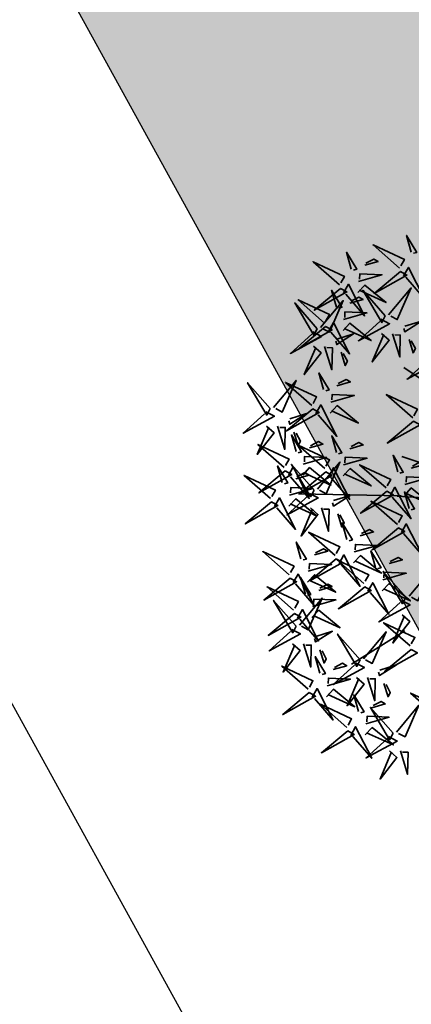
# Model space of a CAD drawing. Extents: x 883 to 364438, y -13 to 4201180.
# Tile 283 of 607: x 364170.81 to 364171.609, y 4200853.354 to 4200855.361. Entities that reach past the tile are written whole.
import ezdxf
from ezdxf import colors
from ezdxf.entities.mleader import LeaderData, LeaderLine
from ezdxf.math import Vec2, Vec3

# ---------------------------------------------------------------- set-up
doc = ezdxf.new("R2010")
doc.units = 0
doc.header["$LTSCALE"] = 0.5
doc.header["$MEASUREMENT"] = 0
doc.header["$PDMODE"] = 32
doc.header["$PDSIZE"] = 0.3
doc.linetypes.add('G_BUILDING_LINE', pattern=[3, 2, -1])
doc.layers.add('.', color=7, linetype='Continuous', lineweight=15)
doc.layers.add('L-tree', color=102, linetype='Continuous', lineweight=35)
doc.layers.add('00', color=7, linetype='Continuous')
doc.styles.get("Standard").update_dxf_attribs({"font": 'times.ttf'})
doc.styles.add('TimesNewRomanCyr', font='times.ttf', dxfattribs={"width": 0.5, "height": 1})
doc.linetypes.add('ограждение2', pattern='A,0.25,-0.1,[132,ltypeshp.shx,S=0.1,R=0,X=-0.1,Y=0],-0.1,1', length=1.45)
doc.dimstyles.new('GENPLAN1', dxfattribs={"dimscale": 0.5, "dimtxt": 1, "dimasz": 1.2, "dimexe": 1.3, "dimexo": 1.5, "dimgap": 0.5, "dimtad": 1, "dimdec": 1, "dimzin": 0, "dimdsep": 46, "dimtxsty": 'TimesNewRomanCyr', "dimblk1": 'OBLIQUE', "dimblk2": 'OBLIQUE', "dimsah": 1, "dimcen": 1, "dimadec": 0, "dimazin": 0, "dimtfac": 0.75, "dimtdec": 1, "dimtix": 1, "dimtmove": 0, "dimatfit": 3, "dimfxl": 1, "dimtvp": 1.2, "dimtfill": 1, "dimlwd": 0, "dimlwe": 0, "dimarcsym": 0})

# ---------------------------------------------------------------- blocks, each defined once
blk = doc.blocks.new('_Oblique')
at = {"color": 0, "linetype": 'ByBlock', "lineweight": -2}
blk.add_line((-0.5, -0.5), (0.5, 0.5), dxfattribs=at)
blk = doc.blocks.new('*D486')
at = {"color": 0, "linetype": 'G_BUILDING_LINE', "lineweight": 0, "transparency": 16777216}
for p, q in [((364167.2984, 4200858.7553), (364164.5101, 4200857.2185)), ((364202.9884, 4200788.7519), (364165.0793, 4200857.5323)), ((364205.2075, 4200789.9749), (364202.4192, 4200788.4381))]:
    blk.add_line(p, q, dxfattribs=at)
at = {"layer": 'Defpoints', "color": 0, "linetype": 'Continuous', "lineweight": 30, "transparency": 16777216}
for p in [(364167.9552, 4200859.1173), (364165.0793, 4200857.5323), (364205.8643, 4200790.3369)]:
    blk.add_point(p, dxfattribs=at)
at = {"color": 0, "linetype": 'Continuous', "lineweight": 0, "transparency": 16777216, "xscale": 0.6, "yscale": 0.6, "zscale": 0.6}
for p, rotation in [((364165.0793, 4200857.5323), 118.8618541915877), ((364202.9884, 4200788.7519), 298.8618541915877)]:
    blk.add_blockref('_Oblique', p, dxfattribs=dict(at, rotation=rotation))
at = {"color": 0, "linetype": 'Continuous', "lineweight": 30, "transparency": 16777216, "insert": (364184.6996, 4200823.509), "char_height": 1, "attachment_point": 5, "rotation": 298.8619, "style": 'TimesNewRomanCyr', "bg_fill": 3, "box_fill_scale": 1.25, "bg_fill_color": 256, "bg_fill_true_color": 13158600, "bg_fill_transparency": 0}
blk.add_mtext('78.5', dxfattribs=at)
blk = doc.blocks.new('shrub3')
at = {"color": 32}
for p, q in [((68.94, 162.35), (98.58, 213.48)), ((130.91, 52.02), (217.13, 95.08)), ((7.48, -2.5), (134.11, 54.01)), ((12.87, -2.5), (147.58, 19.03)), ((58.17, -42.16), (184.8, -55.61))]:
    blk.add_line(p, q, dxfattribs=at)
at = {"color": 94}
for points in [[(29.32, 268.76), (20.08, 271.07), (24.7, 296.43), (27.01, 268.76)], [(36.24, 257.23), (27.01, 257.23), (45.48, 284.9), (36.24, 259.54)], [(68.03, 272.82), (67.8, 263.59), (40.6, 282.74), (65.73, 272.87)], [(74.83, 268.03), (106.93, 260.3), (74.6, 258.8), (74.77, 265.72)], [(116.79, 258), (116.56, 248.76), (89.36, 267.92), (114.49, 258.05)], [(56.33, 266.18), (53.8, 257.01), (28.56, 262.26), (56.27, 263.87)], [(31.63, 250.32), (24.7, 218.04), (22.39, 250.32), (29.32, 250.32)], [(72.06, 249.62), (83.3, 237.79), (67.4, 247.43), (69.76, 249.68)], [(105.09, 251.36), (102.56, 242.19), (77.32, 247.44), (105.04, 249.05)], [(88.68, 222.18), (79.44, 224.49), (84.06, 249.85), (86.37, 222.18)], [(123.59, 253.21), (155.69, 245.48), (123.36, 243.97), (123.53, 250.9)], [(156.52, 222.18), (147.29, 224.49), (151.9, 249.85), (154.21, 222.18)], [(95.61, 210.65), (86.37, 210.65), (104.84, 238.32), (95.61, 212.96)], [(120.82, 234.8), (132.06, 222.97), (116.16, 232.61), (118.52, 234.86)], [(163.45, 210.65), (154.21, 210.65), (172.68, 238.32), (163.45, 212.96)], [(4.87, 219.33), (36.97, 211.6), (4.64, 210.1), (4.81, 217.02)], [(72.52, 206.04), (60.98, 194.51), (70.21, 210.65), (72.52, 208.35)], [(90.99, 203.73), (84.06, 171.45), (81.75, 203.73), (88.68, 203.73)], [(140.36, 206.04), (128.82, 194.51), (138.05, 210.65), (140.36, 208.35)], [(163.43, 198.71), (163.2, 189.48), (136, 208.63), (161.13, 198.77)], [(158.83, 203.73), (151.9, 171.45), (149.59, 203.73), (156.52, 203.73)], [(151.73, 192.07), (149.2, 182.9), (123.96, 188.15), (151.68, 189.77)], [(170.23, 193.92), (202.33, 186.19), (170, 184.69), (170.17, 191.61)], [(78.08, 150.19), (68.84, 152.49), (73.46, 177.86), (75.77, 150.19)], [(182.51, 171.18), (182.28, 161.95), (155.08, 181.11), (180.21, 171.24)], [(167.46, 175.51), (178.7, 163.69), (162.8, 173.32), (165.16, 175.57)], [(57.87, 172.75), (89.97, 165.01), (57.64, 163.51), (57.81, 170.44)], [(85.01, 138.66), (75.77, 138.66), (94.24, 166.33), (85.01, 140.97)], [(189.31, 166.39), (221.41, 158.66), (189.08, 157.16), (189.25, 164.09)], [(170.81, 164.55), (168.28, 155.37), (143.04, 160.62), (170.76, 162.24)], [(116.79, 145.77), (116.56, 136.54), (89.36, 155.7), (114.49, 145.83)], [(186.54, 147.99), (197.78, 136.16), (181.88, 145.8), (184.24, 148.05)], [(105.09, 139.14), (102.56, 129.96), (77.32, 135.21), (105.04, 136.83)], [(123.59, 140.98), (155.69, 133.25), (123.36, 131.75), (123.53, 138.68)], [(152.83, 135.19), (152.6, 125.95), (125.4, 145.11), (150.53, 135.24)], [(80.39, 131.74), (73.46, 99.46), (71.15, 131.74), (78.08, 131.74)], [(159.63, 130.4), (191.73, 122.67), (159.4, 121.17), (159.57, 128.09)], [(141.13, 128.55), (138.6, 119.38), (113.36, 124.63), (141.08, 126.24)], [(120.82, 122.58), (132.06, 110.75), (116.16, 120.39), (118.52, 122.64)], [(201.04, 101.49), (191.81, 103.79), (196.42, 129.16), (198.73, 101.49)], [(231.27, 116.13), (231.04, 106.9), (203.84, 126.05), (228.97, 116.19)], [(156.86, 111.99), (168.1, 100.16), (152.2, 109.8), (154.56, 112.05)], [(207.97, 89.96), (198.73, 89.96), (217.2, 117.63), (207.97, 92.27)], [(238.07, 111.34), (270.17, 103.61), (237.84, 102.11), (238.01, 109.03)], [(219.57, 109.49), (217.04, 100.32), (191.8, 105.57), (219.52, 107.19)], [(233.39, 84.37), (233.16, 75.14), (205.96, 94.29), (231.09, 84.43)], [(235.3, 92.94), (246.54, 81.11), (230.64, 90.74), (233, 92.99)], [(114.67, 82.25), (114.44, 73.02), (87.24, 92.18), (112.37, 82.31)], [(184.88, 85.35), (173.34, 73.82), (182.57, 89.96), (184.88, 87.65)], [(121.47, 77.46), (153.57, 69.73), (121.24, 68.23), (121.41, 75.15)], [(199.47, 67.43), (199.24, 58.2), (172.04, 77.35), (197.17, 67.49)], [(221.69, 77.73), (219.16, 68.56), (193.92, 73.81), (221.64, 75.43)], [(203.35, 83.04), (196.42, 50.76), (194.11, 83.04), (201.04, 83.04)], [(240.19, 79.58), (272.29, 71.85), (239.96, 70.35), (240.13, 77.27)], [(273.12, 52.79), (263.89, 55.09), (268.5, 80.46), (270.81, 52.79)], [(140.11, 56.84), (139.88, 47.61), (112.68, 66.77), (137.81, 56.9)], [(280.05, 41.26), (270.81, 41.26), (289.28, 68.93), (280.05, 43.57)], [(118.7, 59.06), (129.94, 47.23), (114.04, 56.86), (116.4, 59.12)], [(187.77, 60.79), (185.24, 51.62), (160, 56.87), (187.72, 58.49)], [(206.27, 62.64), (238.37, 54.91), (206.04, 53.41), (206.21, 60.33)], [(237.42, 61.17), (248.66, 49.35), (232.76, 58.98), (235.12, 61.23)], [(128.41, 50.21), (125.88, 41.03), (100.64, 46.28), (128.36, 47.9)], [(146.91, 52.05), (179.01, 44.32), (146.68, 42.82), (146.85, 49.75)], [(203.5, 44.24), (214.74, 32.41), (198.84, 42.04), (201.2, 44.29)], [(256.96, 36.65), (245.42, 25.12), (254.65, 41.26), (256.96, 38.95)], [(144.14, 33.65), (155.38, 21.82), (139.48, 31.46), (141.84, 33.71)], [(237.63, 20.85), (237.4, 11.62), (210.2, 30.77), (235.33, 20.91)], [(275.43, 34.34), (268.5, 2.06), (266.19, 34.34), (273.12, 34.34)], [(225.93, 14.21), (223.4, 5.04), (198.16, 10.29), (225.88, 11.9)], [(244.43, 16.06), (276.53, 8.33), (244.2, 6.83), (244.37, 13.75)], [(241.66, -2.35), (252.9, -14.18), (237, -4.54), (239.36, -2.29)], [(268.88, -34.02), (259.65, -31.72), (264.26, -6.36), (266.57, -34.02)], [(155.39, -17.82), (187.49, -25.55), (155.16, -27.05), (155.33, -20.13)], [(275.81, -45.55), (266.57, -45.55), (285.04, -17.88), (275.81, -43.25)], [(263.07, -53.26), (262.84, -62.49), (235.64, -43.34), (260.77, -53.2)], [(252.72, -50.16), (241.18, -61.69), (250.41, -45.55), (252.72, -47.86)], [(167.69, -75.2), (158.45, -75.2), (176.92, -47.53), (167.69, -72.89)], [(218, -74.25), (208.77, -71.95), (213.38, -46.59), (215.69, -74.25)], [(271.19, -52.47), (264.26, -84.75), (261.95, -52.47), (268.88, -52.47)], [(224.93, -85.78), (215.69, -85.78), (234.16, -58.11), (224.93, -83.48)], [(251.37, -59.9), (248.84, -69.07), (223.6, -63.82), (251.32, -62.2)], [(269.87, -58.05), (301.97, -65.78), (269.64, -67.28), (269.81, -60.36)], [(267.31, -91.37), (267.08, -100.61), (239.88, -81.45), (265.01, -91.32)], [(267.1, -76.46), (278.34, -88.28), (262.44, -78.65), (264.8, -76.4)], [(201.84, -90.4), (190.3, -101.92), (199.53, -85.78), (201.84, -88.09)], [(220.31, -92.7), (213.38, -124.98), (211.07, -92.7), (218, -92.7)], [(255.61, -98.01), (253.08, -107.18), (227.84, -101.93), (255.56, -100.32)], [(274.11, -96.16), (306.21, -103.89), (273.88, -105.4), (274.05, -98.47)], [(271.34, -114.57), (282.58, -126.4), (266.68, -116.76), (269.04, -114.51)], [(224.91, -131.61), (224.68, -140.84), (197.48, -121.68), (222.61, -131.55)], [(231.71, -136.39), (263.81, -144.13), (231.48, -145.63), (231.65, -138.7)], [(228.94, -154.8), (240.18, -166.63), (224.28, -156.99), (226.64, -154.74)]]:
    blk.add_lwpolyline(points, dxfattribs=at)
at = {"color": 20}
for points in [[(72.58, 270.39), (84.86, 300.11), (65.67, 270.57), (72.58, 270.39)], [(20.08, 264.15), (3.92, 280.29), (13.16, 261.85), (17.78, 264.15)], [(121.34, 255.57), (133.62, 285.29), (114.43, 255.75), (121.34, 255.57)], [(33.94, 252.62), (63.95, 241.09), (33.94, 259.54), (33.94, 252.62)], [(60.71, 256.84), (44.17, 241.08), (62.84, 249.85), (60.65, 254.53)], [(62.61, 240.62), (53.16, 231.62), (57.77, 231.51), (62.55, 238.31)], [(109.47, 242.01), (92.93, 226.26), (111.6, 235.03), (109.41, 239.71)], [(79.44, 217.57), (63.28, 233.71), (72.52, 215.26), (77.14, 217.57)], [(147.29, 217.57), (131.13, 233.71), (140.36, 215.26), (144.98, 217.57)], [(63.28, 215.26), (54.05, 224.49), (54.05, 219.87), (60.98, 215.26)], [(111.37, 225.8), (101.92, 216.8), (106.53, 216.68), (111.31, 223.49)], [(131.13, 215.26), (121.89, 224.49), (121.89, 219.87), (128.82, 215.26)], [(167.98, 196.29), (180.26, 226), (161.07, 196.46), (167.98, 196.29)], [(93.3, 206.04), (123.31, 194.51), (93.3, 212.96), (93.3, 206.04)], [(161.14, 206.04), (191.15, 194.51), (161.14, 212.96), (161.14, 206.04)], [(55.62, 175.11), (67.9, 204.83), (48.71, 175.28), (55.62, 175.11)], [(187.06, 168.76), (199.34, 198.47), (180.15, 168.93), (187.06, 168.76)], [(156.11, 182.73), (139.57, 166.97), (158.24, 175.74), (156.05, 180.42)], [(121.34, 143.35), (133.62, 173.06), (114.43, 143.52), (121.34, 143.35)], [(158.01, 166.51), (148.56, 157.51), (153.17, 157.4), (157.96, 164.21)], [(157.38, 132.76), (169.66, 162.48), (150.47, 132.94), (157.38, 132.76)], [(175.19, 155.2), (158.65, 139.45), (177.32, 148.22), (175.13, 152.89)], [(82.7, 134.05), (112.71, 122.52), (82.7, 140.97), (82.7, 134.05)], [(177.09, 138.99), (167.64, 129.99), (172.25, 129.87), (177.04, 136.68)], [(235.82, 113.71), (248.1, 143.42), (228.91, 113.88), (235.82, 113.71)], [(109.47, 129.79), (92.93, 114.04), (111.6, 122.81), (109.41, 127.48)], [(111.37, 113.58), (101.92, 104.58), (106.53, 104.46), (111.31, 111.27)], [(145.51, 119.2), (128.97, 103.45), (147.64, 112.22), (145.45, 116.9)], [(191.81, 96.88), (175.65, 113.02), (184.88, 94.57), (189.5, 96.88)], [(237.94, 81.95), (250.22, 111.66), (231.03, 82.12), (237.94, 81.95)], [(119.22, 79.83), (131.5, 109.54), (112.31, 80), (119.22, 79.83)], [(147.41, 102.99), (137.96, 93.99), (142.57, 93.88), (147.36, 100.68)], [(175.65, 94.57), (166.41, 103.79), (166.41, 99.18), (173.34, 94.57)], [(204.02, 65.01), (216.3, 94.72), (197.11, 65.18), (204.02, 65.01)], [(223.95, 100.15), (207.41, 84.4), (226.08, 93.17), (223.89, 97.84)], [(144.66, 54.42), (156.94, 84.13), (137.75, 54.59), (144.66, 54.42)], [(205.66, 85.35), (235.67, 73.82), (205.66, 92.27), (205.66, 85.35)], [(225.85, 83.93), (216.4, 74.93), (221.01, 74.82), (225.8, 81.63)], [(226.07, 68.39), (209.53, 52.64), (228.2, 61.41), (226.01, 66.08)], [(263.89, 48.18), (247.73, 64.32), (256.96, 45.87), (261.58, 48.18)], [(192.15, 51.45), (175.61, 35.7), (194.28, 44.47), (192.09, 49.14)], [(227.97, 52.17), (218.52, 43.17), (223.13, 43.06), (227.92, 49.87)], [(242.18, 18.42), (254.46, 48.14), (235.27, 18.6), (242.18, 18.42)], [(247.73, 45.87), (238.49, 55.09), (238.49, 50.48), (245.42, 45.87)], [(132.79, 40.86), (116.25, 25.11), (134.92, 33.88), (132.73, 38.55)], [(277.74, 36.65), (307.75, 25.12), (277.74, 43.57), (277.74, 36.65)], [(194.05, 35.23), (184.6, 26.23), (189.21, 26.12), (194, 32.93)], [(134.69, 24.65), (125.24, 15.65), (129.85, 15.53), (134.63, 22.34)], [(153.14, -15.45), (165.42, 14.26), (146.23, -15.28), (153.14, -15.45)], [(230.31, 4.87), (213.77, -10.89), (232.44, -2.12), (230.25, 2.56)], [(232.21, -11.35), (222.76, -20.35), (227.37, -20.46), (232.16, -13.66)], [(259.65, -38.64), (243.49, -22.5), (252.72, -40.94), (257.34, -38.64)], [(267.62, -55.68), (279.9, -25.97), (260.71, -55.51), (267.62, -55.68)], [(243.49, -40.94), (234.25, -31.72), (234.25, -36.33), (241.18, -40.94)], [(273.5, -50.16), (303.51, -61.69), (273.5, -43.25), (273.5, -50.16)], [(208.77, -78.87), (192.61, -62.73), (201.84, -81.17), (206.46, -78.87)], [(271.86, -93.8), (284.14, -64.08), (264.95, -93.62), (271.86, -93.8)], [(192.61, -81.17), (183.37, -71.95), (183.37, -76.56), (190.3, -81.17)], [(255.75, -69.24), (239.21, -85), (257.88, -76.23), (255.7, -71.55)], [(222.62, -90.4), (252.63, -101.92), (222.62, -83.48), (222.62, -90.4)], [(257.65, -85.46), (248.2, -94.46), (252.81, -94.57), (257.6, -87.76)], [(229.46, -134.03), (241.74, -104.31), (222.55, -133.86), (229.46, -134.03)], [(259.99, -107.36), (243.45, -123.11), (262.12, -114.34), (259.94, -109.66)], [(261.89, -123.57), (252.44, -132.57), (257.05, -132.69), (261.84, -125.88)]]:
    blk.add_lwpolyline(points, dxfattribs=at)
blk = doc.blocks.new('*U659')
at = {"layer": 'L-tree', "linetype": 'Continuous', "xscale": 0.002173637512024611, "yscale": 0.002173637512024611, "zscale": 0.002173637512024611, "rotation": 33.3896955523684}
blk.add_blockref('shrub3', (1.0839, 1.0491), dxfattribs=at)
blk = doc.blocks.new('*U660')
at = {"color": 0, "linetype": 'ByBlock', "lineweight": -2, "transparency": 16777216, "rotation": 118.8618541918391}
blk.add_blockref('*U659', (364173.3345, 4200853.9151), dxfattribs=at)

msp = doc.modelspace()

# ---------------------------------------------------------------- hatches: boundary and pattern name
at = {"layer": '.', "ltscale": 0.149071}
h = msp.add_hatch(color=256, dxfattribs=at)
h.dxf.hatch_style = 1
h.set_gradient(color1=(51, 204, 0), color2=(51, 204, 0), tint=1)
edge = h.paths.add_edge_path(flags=17)
edge.add_line((364181.3339, 4200853.0746), (364207.9524, 4200804.7792))
edge.add_arc((364210.5798, 4200806.2273), 3, 208.8619, 298.0817)
edge.add_line((364211.992, 4200803.5805), (364213.022, 4200804.13))
edge.add_line((364213.022, 4200804.13), (364240.8316, 4200818.9529))
edge.add_arc((364239.4205, 4200821.6003), 3, 298.0581, 388.8487)
edge.add_line((364242.0482, 4200823.0478), (364232.1525, 4200841.0118))
edge.add_line((364232.1525, 4200841.0118), (364225.4282, 4200837.2946))
edge.add_line((364225.4282, 4200837.2946), (364231.7058, 4200825.9068))
edge.add_line((364231.7058, 4200825.9068), (364212.1085, 4200815.1317))
edge.add_line((364212.1085, 4200815.1317), (364194.3446, 4200847.3598))
edge.add_line((364194.3446, 4200847.3598), (364213.8307, 4200858.0728))
edge.add_line((364213.8307, 4200858.0728), (364220.1039, 4200846.6911))
edge.add_line((364220.1039, 4200846.6911), (364226.9415, 4200850.4715))
edge.add_line((364226.9415, 4200850.4715), (364215.2176, 4200871.7496))
edge.add_arc((364212.5901, 4200870.3018), 3, 28.854, 118.8619)
edge.add_line((364211.142, 4200872.9292), (364182.5131, 4200857.1501))
edge.add_arc((364183.9612, 4200854.5227), 3, 118.8619, 208.8619)
h.paths.add_polyline_path([(364223.8156, 4200885.5285), (364215.7766, 4200881.1002), (364222.9705, 4200868.0932), (364225.9319, 4200869.7796), (364225.0156, 4200871.444), (364228.022, 4200873.0454), (364231.3016, 4200867.0885), (364228.2962, 4200865.4877), (364227.3798, 4200867.1522), (364224.4053, 4200865.4383), (364239.0616, 4200838.8322), (364247.1109, 4200843.2627)], flags=17)
h.paths.add_polyline_path([(364253.5046, 4200831.5331), (364248.4838, 4200828.8391), (364246.4629, 4200832.5113), (364243.456, 4200830.8548), (364250.8369, 4200817.4561), (364206.9833, 4200794.1075), (364171.7349, 4200858.0605), (364215.2534, 4200882.0462), (364215.2925, 4200881.9752), (364218.6955, 4200883.8498), (364217.7145, 4200885.6293), (364169.042, 4200858.8029), (364206.184, 4200791.4143), (364259.8936, 4200819.9284)])

# ---------------------------------------------------------------- linework, layer by layer
at = {"color": 18, "linetype": 'Continuous', "lineweight": 30, "true_color": 0x000000}
msp.add_lwpolyline([(364253.5046, 4200831.5331), (364248.4838, 4200828.8391), (364246.4629, 4200832.5113), (364243.456, 4200830.8548), (364250.8369, 4200817.4561), (364206.9833, 4200794.1075), (364171.7349, 4200858.0605), (364215.2534, 4200882.0462), (364215.2925, 4200881.9752), (364218.6955, 4200883.8498), (364217.7145, 4200885.6293), (364169.042, 4200858.8029), (364206.184, 4200791.4143), (364259.8936, 4200819.9284)], close=True, dxfattribs=at)
at = {"layer": '00', "linetype": 'ограждение2', "lineweight": 30, "ltscale": 10}
msp.add_lwpolyline([(364245.7885, 4200842.4344), (364247.7569, 4200843.5359), (364222.5837, 4200889.2264), (364167.9552, 4200859.1173), (364205.8643, 4200790.3369), (364260.9191, 4200819.6383), (364252.9746, 4200834.0602), (364251.0025, 4200832.9738)], dxfattribs=at)

# ---------------------------------------------------------------- next in the draw order: dimensions: what is measured, and where the dimension line sits
at = {"color": 5, "linetype": 'Continuous', "lineweight": 30}
dim = msp.add_aligned_dim(p1=(364205.8643, 4200790.3369), p2=(364167.9552, 4200859.1173), distance=3.2838, dimstyle='GENPLAN1', dxfattribs=at)
dim.commit()
dim.dimension.update_dxf_attribs({"geometry": '*D486', "text_midpoint": (364184.6996, 4200823.509)})

# ---------------------------------------------------------------- next in the draw order: leaders
at = {"lineweight": 30, "ltscale": 3}
ml = msp.add_multileader_mtext('Standard', dxfattribs=at)
ml.set_content('{\\H0.66667x;\\C5;Отметка  дна лотка\\H1.5x;\\C1;\\P549.30\\P\\pq*;\\C256;555.30}', color=256)
ml.set_leader_properties(color=5)
ml.build(insert=Vec2(0, 0))
ml.multileader.update_dxf_attribs({"text_right_attachment_type": 6, "dogleg_length": 0.36, "arrow_head_size": 1.5608})
ctx = ml.context
ctx.base_point, ctx.char_height, ctx.arrow_head_size, ctx.landing_gap_size, ctx.plane_origin, ctx.plane_x_axis, ctx.plane_y_axis = Vec3(364155.1475, 4200857.3465, 555.5), 1.170613, 1.5608, 0.1756, Vec3(364120.3991, 4200845.6627, 555.5), Vec3(1, 0.000233), Vec3(-0.000233, 1)
ctx.right_attachment, ctx.text_align_type = 6, 1
notes = []
notes.append((ctx, [(1, (1, 1, 0), (364165.2722, 4200856.5412, 555.5), (-1, -0.000233), 0.36, [(1, [(364171.3273, 4200858.1784, 555.5)], 0, [])])]))
ctx.mtext.insert, ctx.mtext.text_direction, ctx.mtext.rotation, ctx.mtext.width, ctx.mtext.alignment, ctx.mtext.flow_direction = Vec3(364160.0297, 4200857.9448, 555.5), Vec3(1, 0.000233), 0.000233, 9.601453, 2, 5
ctx.mtext.has_bg_fill, ctx.mtext.bg_color, ctx.mtext.bg_scale_factor, ctx.mtext.bg_transparency, ctx.mtext.use_window_bg_color = 1, -1027028792, 1.5, 0, 1
for ctx, leaders in notes:
    for number, flags, end, landing, length, lines in leaders:
        leader = LeaderData()
        leader.index, (leader.has_last_leader_line, leader.has_dogleg_vector, leader.attachment_direction) = number, flags
        leader.last_leader_point, leader.dogleg_vector, leader.dogleg_length = Vec3(end), Vec3(landing), length
        for number, points, colour, breaks in lines:
            line = LeaderLine()
            line.index, line.vertices, line.color, line.breaks = number, Vec3.list(points), colors.encode_raw_color(colour), breaks
            leader.lines.append(line)
        ctx.leaders.append(leader)

# ---------------------------------------------------------------- next in the draw order: block references
at = {"color": 5, "linetype": 'Continuous', "lineweight": 30}
msp.add_blockref('*U660', (0, 0), dxfattribs=at)

doc.saveas('drawing.dxf')
